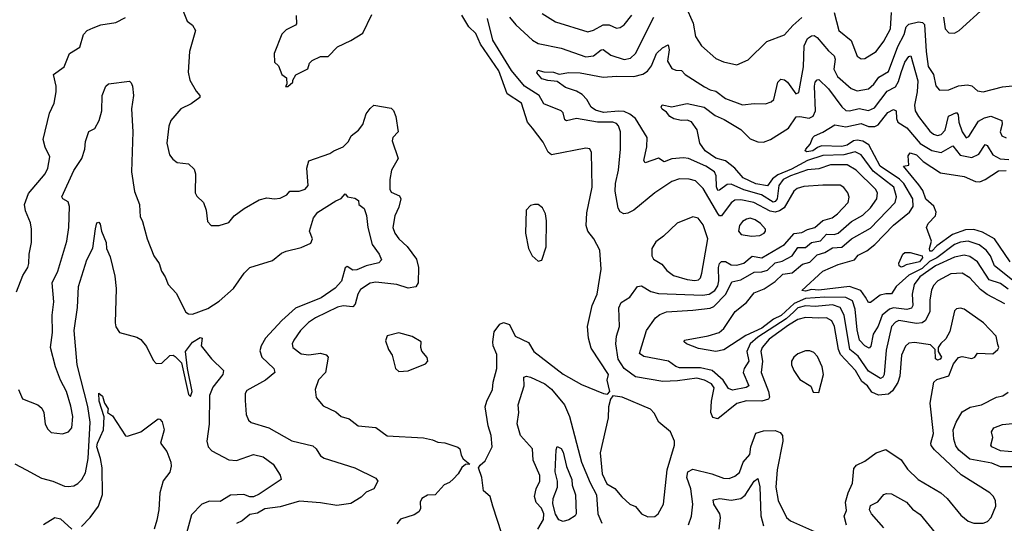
# Model space of a CAD drawing. Extents: x 1552294 to 1694791, y 811929 to 917222.
# Tile 370 of 643: x 1617171 to 1622325, y 905735 to 908372. Entities that reach past the tile are written whole.
import ezdxf

# ---------------------------------------------------------------- set-up
doc = ezdxf.new("R2010")
doc.units = 0

msp = doc.modelspace()

# ---------------------------------------------------------------- linework, layer by layer
at = {"layer": '0CON10XD'}
for points in [[(1618012.6, 908452.6), (1618048, 908365), (1618075, 908344), (1618090.6, 908315), (1618060.6, 908205), (1618053.2, 908096.8), (1618061.9, 908055), (1618095, 907998.8), (1618114, 907975), (1618113.8, 907965), (1618068.5, 907931.5), (1618014.2, 907905), (1617962.1, 907845), (1617952.5, 907815), (1617941.4, 907725), (1617955.6, 907665.6), (1617972.4, 907642.4), (1617995, 907624), (1618055, 907617.5), (1618085, 907590), (1618090.8, 907565), (1618090, 907465), (1618098.7, 907448.7), (1618133.8, 907415), (1618146.2, 907375), (1618153.8, 907315), (1618172.5, 907295), (1618215, 907294.3), (1618265, 907310.8), (1618294.5, 907345.5), (1618345.6, 907384.4), (1618425, 907428.6), (1618465, 907440), (1618503.9, 907433.9), (1618535, 907438.2), (1618568.6, 907455), (1618585.9, 907474.1), (1618634, 907474), (1618665.5, 907485), (1618680.5, 907505), (1618674.7, 907595.3), (1618685, 907634), (1618795, 907671.9), (1618816.2, 907685), (1618863.4, 907706.6), (1618892, 907735), (1618906.2, 907765), (1618945, 907794.3), (1618966.7, 907823.3), (1618985, 907880), (1619005, 907908), (1619025, 907924), (1619115, 907909.5), (1619127.1, 907897.1), (1619139.7, 907865), (1619151.4, 907785), (1619124.5, 907755), (1619121.1, 907738.9), (1619151.6, 907645), (1619117.1, 907585), (1619108.4, 907535), (1619107.7, 907485), (1619115, 907468.8), (1619159.5, 907449.5), (1619165.6, 907435), (1619155, 907391.2), (1619134.6, 907345), (1619124.5, 907285), (1619134.4, 907255), (1619156.2, 907225), (1619199.1, 907185), (1619247.6, 907117.6), (1619258.8, 907075), (1619257.5, 906995), (1619245, 906973.6), (1619205, 906966.9), (1619145, 906985.3), (1619035, 906998.2), (1619005, 906993.1), (1618955, 906959.6), (1618940.9, 906935), (1618927.1, 906882.9), (1618915, 906868.1), (1618865, 906874.7), (1618835, 906867.5), (1618718.6, 906811.4), (1618683.4, 906786.6), (1618641.5, 906745), (1618605.6, 906695), (1618598.1, 906675), (1618600.8, 906655), (1618645, 906621.8), (1618685, 906617.7), (1618745, 906625.9), (1618775, 906617.2), (1618785.7, 906605.7), (1618771.9, 906525), (1618735, 906485.8), (1618717.8, 906435), (1618723.6, 906393.6), (1618760.3, 906350.3), (1618825, 906318.6), (1618853.9, 906293.9), (1618895, 906282.2), (1618942.5, 906245), (1619035, 906237.5), (1619095, 906193.6), (1619285, 906182), (1619332.7, 906172.7), (1619359.3, 906160.7), (1619397, 906157), (1619465, 906134.2), (1619475.5, 906125.5), (1619481.5, 906091.5), (1619491.9, 906071.9), (1619527.5, 906045), (1619505, 906042.5), (1619485, 906027.5), (1619466.1, 905993.9), (1619441.7, 905968.3), (1619420.5, 905949.5), (1619393.1, 905936.9), (1619345, 905884.2), (1619305, 905881.9), (1619275.7, 905865), (1619267.8, 905845), (1619268.6, 905811.4), (1619260, 905795), (1619235, 905779.2), (1619165, 905756.9), (1619145, 905731.9)], [(1620655.5, 908445), (1620695.6, 908354.4), (1620708.9, 908285), (1620739.4, 908235), (1620815, 908168.6), (1620855, 908151.9), (1620925, 908135.7), (1620985, 908161.4), (1621081.6, 908258.4), (1621175, 908294), (1621217.2, 908342.8), (1621265.3, 908384.7)], [(1621435, 908410.9), (1621459.6, 908315), (1621523, 908263), (1621555, 908180.8), (1621575, 908167.1), (1621595, 908169.4), (1621655, 908205.6), (1621695, 908260), (1621728.9, 908325), (1621735, 908410)], [(1622006.4, 908385), (1622015, 908323.8), (1622035, 908304.2), (1622065, 908302), (1622088, 908315), (1622218.8, 908435)], [(1617155, 906947.5), (1617187, 907033), (1617213.3, 907075), (1617219.5, 907095), (1617220, 907145), (1617233.6, 907205), (1617232.9, 907275), (1617227.9, 907307.9), (1617200.6, 907370.6), (1617196.5, 907405), (1617217.3, 907462.7), (1617304.4, 907565), (1617317.5, 907595), (1617328.5, 907655), (1617304.6, 907705), (1617294.5, 907745.5), (1617326.3, 907883.7), (1617351.8, 907935), (1617361.9, 907995), (1617361.9, 908025), (1617348, 908085), (1617403.8, 908125), (1617431.4, 908195), (1617485, 908229.2), (1617504.7, 908295.3), (1617525, 908315.5), (1617555, 908330), (1617595, 908345.6), (1617675, 908358.5), (1617725, 908384.4)], [(1618618.8, 908395), (1618619.5, 908350.5), (1618615, 908343.3), (1618565, 908320), (1618542.5, 908297.5), (1618503.8, 908195), (1618505, 908150), (1618525, 908130), (1618542.5, 908085), (1618568.3, 908068.3), (1618570, 908035), (1618562.5, 908022.5), (1618575, 908022.5)], [(1618575, 908022.5), (1618600, 908045), (1618600, 908055), (1618617, 908083), (1618678.8, 908115), (1618688.8, 908145), (1618701.7, 908158.3), (1618745, 908180), (1618785, 908180), (1618835, 908230), (1618905, 908263.3), (1618967.9, 908302.1), (1619015, 908400)], [(1619695, 905680), (1619648.1, 905825), (1619633.5, 905875), (1619598.1, 905905), (1619590.8, 905975), (1619573.3, 906025), (1619580.7, 906039.3), (1619608.3, 906061.7), (1619644.6, 906135), (1619639.2, 906195), (1619623.6, 906245), (1619607.3, 906345), (1619615.6, 906375), (1619645.7, 906435), (1619648.6, 906475), (1619667.9, 906545), (1619668.6, 906618.6), (1619648.6, 906665), (1619647.1, 906685), (1619655, 906737.5), (1619685, 906778.8), (1619704.1, 906785.9), (1619735, 906775.7), (1619763.8, 906715), (1619835, 906681.1), (1619862.9, 906635), (1620015, 906516.2), (1620111.5, 906461.5), (1620227.5, 906415), (1620248, 906412), (1620260, 906425), (1620246.2, 906485), (1620254, 906515), (1620162.9, 906652.9), (1620147.9, 906705), (1620142.9, 906765), (1620168.2, 906875), (1620194.6, 906935), (1620215.5, 907065.5), (1620207.1, 907165), (1620176.9, 907225), (1620145.4, 907265.4), (1620135.4, 907295.4), (1620138.9, 907361.1), (1620167.3, 907495), (1620165, 907677.5), (1620155.5, 907695.5), (1620135, 907699.4), (1619954.6, 907664.6), (1619938.1, 907678.1), (1619910.9, 907730.9), (1619855, 907804.4), (1619829.5, 907835), (1619796.9, 907935), (1619722.9, 907985), (1619678.6, 908105), (1619583, 908245), (1619559.5, 908299.5), (1619522.1, 908335), (1619485, 908396.5)], [(1621375, 907320), (1621423.1, 907335), (1621452.7, 907355), (1621507.5, 907415), (1621512.6, 907442.6), (1621505.6, 907465), (1621485, 907494.3), (1621465, 907505.5), (1621375, 907506.6), (1621275, 907498.2), (1621241.4, 907488.6), (1621223.6, 907475), (1621172.3, 907387.7), (1621149, 907371), (1621125.9, 907364.1), (1621099.4, 907369.4), (1621013.5, 907415), (1620945, 907429.5), (1620915, 907428.2), (1620895, 907413.2), (1620844.6, 907345.4), (1620835, 907346.1), (1620825, 907358), (1620748.2, 907488.2), (1620708.8, 907528.8), (1620675, 907537.8), (1620625, 907538.8), (1620585, 907525.5), (1620495, 907465.5), (1620385, 907374.6), (1620355, 907358.6), (1620334, 907356), (1620315, 907366.9), (1620303.3, 907385), (1620287.2, 907475), (1620289.3, 907515), (1620305.3, 907584.7), (1620315.3, 907695), (1620315.3, 907785), (1620305.9, 907815.9), (1620295, 907828.2), (1620275, 907836.6), (1620195.7, 907835.7), (1620085, 907855.4), (1620033, 907843), (1620025, 907847.5), (1620015.3, 907885), (1620005.6, 907895.6), (1619915, 907932.3), (1619889.7, 907975), (1619814.2, 908024.2), (1619745, 908106.3), (1619647.5, 908265), (1619618.9, 908378.9)], [(1619734.5, 908385), (1619767.3, 908345), (1619855, 908265.3), (1619885, 908248), (1620005, 908223.3), (1620135, 908177.1), (1620175, 908182.6), (1620215, 908214.7), (1620225, 908216.6), (1620266, 908186), (1620335.2, 908164.8), (1620369.1, 908170.9), (1620395, 908195.6), (1620489.7, 908385)], [(1622328.2, 906885), (1622235, 906933.2), (1622199.6, 906959.6), (1622145, 907020.6), (1622105, 907045.8), (1622045, 907041.7), (1621976.2, 907005), (1621955, 906980), (1621944.4, 906955.6), (1621935.2, 906905), (1621935.3, 906845), (1621912.6, 906797.4), (1621895, 906785.4), (1621865, 906780.6), (1621773.6, 906796.4), (1621755, 906789.3), (1621735.3, 906765), (1621707.4, 906642.6), (1621696.3, 906513.7), (1621689.9, 906500.1), (1621676.5, 906493.5), (1621615, 906531.9), (1621560.8, 906610.8), (1621515.6, 906645.6), (1621486.8, 906825), (1621465, 906865.2), (1621425, 906879.5), (1621335, 906870.4), (1621284.3, 906874.3), (1621245, 906863.2), (1621222.7, 906842.7), (1621183.6, 906806.4), (1621035, 906709.9), (1620995.5, 906675), (1620977.5, 906635), (1620987.5, 906585), (1620963.4, 906546.6), (1620958.9, 906525), (1620987.3, 906455), (1620973.9, 906446.1), (1620902, 906432), (1620881, 906441), (1620854.2, 906484.2), (1620795, 906535.4), (1620735, 906549.7), (1620625, 906548.5), (1620605, 906555.6), (1620568, 906585), (1620438.9, 906608.9), (1620415.5, 906625), (1620451.5, 906745), (1620499.1, 906810.9), (1620521.2, 906828.8), (1620556.9, 906843.1), (1620695, 906850.8), (1620785, 906862.3), (1620805, 906871.3), (1620867.7, 906935), (1620899.5, 907000.5), (1620945, 907009.5), (1621015, 907049.6), (1621055, 907051.3), (1621085, 907060.7), (1621125, 907099.5), (1621161.8, 907108.2), (1621214.3, 907135.7), (1621245, 907180.3), (1621285, 907180.2), (1621315, 907204.8), (1621363.1, 907215), (1621395, 907249.8), (1621435, 907247), (1621455, 907254), (1621525.1, 907314.9), (1621585, 907348.9), (1621625, 907387.2), (1621657.8, 907435), (1621660.7, 907465), (1621650, 907485), (1621550, 907585), (1621501.6, 907611.6), (1621415, 907612.2), (1621355, 907591.7), (1621295, 907586.5), (1621205, 907554.7), (1621167.3, 907535), (1621145.3, 907504.7), (1621136.1, 907433.9), (1621125, 907419.6), (1621115, 907417.1), (1621054.1, 907455), (1620961.7, 907481.7), (1620895, 907511.5), (1620875, 907509.8), (1620835, 907479.1), (1620825, 907478.8), (1620817.6, 907497.6), (1620816.5, 907555), (1620807.5, 907575), (1620762.5, 907605), (1620671.9, 907645), (1620645, 907649.8), (1620585, 907643.9), (1620545, 907628.6), (1620515, 907646.4), (1620445, 907622.5), (1620438.2, 907635), (1620453.6, 907706.4), (1620454.7, 907754.7), (1620395, 907854.2), (1620365, 907878.5), (1620335, 907890.9), (1620305, 907894.1), (1620226.9, 907886.9), (1620185, 907897.8), (1620161.8, 907915), (1620139.1, 907955), (1620115, 907981.1), (1620085, 907998.2), (1620027.4, 908017.4), (1619985, 908048), (1619935, 908053.5), (1619905, 908063.3), (1619878, 908095), (1619882.6, 908107.4), (1619915, 908098.6), (1619965, 908097.3), (1619995, 908087.3), (1620045, 908096), (1620105, 908094.7), (1620225, 908070.8), (1620295, 908076.8), (1620385, 908074.2), (1620432.9, 908087.1), (1620457.1, 908102.9), (1620479, 908131), (1620505, 908195.4), (1620535, 908225.5), (1620565, 908240), (1620570, 908215), (1620562.7, 908155), (1620585, 908117.5), (1620605, 908107.7), (1620635.8, 908105.8), (1620655.3, 908085.3), (1620755, 908021.3), (1620785, 908005.9), (1620815, 907999), (1620865, 907960.6), (1620955, 907926.4), (1621015, 907933.8), (1621075, 907931.9), (1621105, 907941.9), (1621118.5, 907955), (1621139.5, 908045), (1621155, 908061.5), (1621175, 908056.8), (1621190.4, 908045), (1621234.4, 907985), (1621248.7, 907991.3), (1621274.4, 908125), (1621278.1, 908235), (1621295, 908273.3), (1621315, 908288.2), (1621329.4, 908289.4), (1621345, 908280), (1621405, 908208.5), (1621435, 908183.3), (1621440.2, 908165), (1621433.1, 908113.1), (1621451.9, 908075), (1621522.8, 908012.8), (1621555, 907999.3), (1621615, 908010.9), (1621642.9, 908035), (1621667.9, 908072.1), (1621718.1, 908101.9), (1621767.5, 908232.5), (1621800.8, 908295), (1621810.8, 908335), (1621825, 908348.8), (1621875, 908361.9), (1621897, 908357), (1621907.7, 908347.7), (1621915.2, 908205), (1621926.6, 908126.6), (1621954.7, 908085), (1621966.7, 908026.7), (1621985, 908004), (1622035, 908004.4), (1622085, 908025.6), (1622132.1, 908032.1), (1622155.5, 908025.5), (1622185, 908000.6), (1622215, 907994.5), (1622315, 908021.1), (1622385, 908027.1)], [(1619905.3, 908405.3), (1619975, 908360.5), (1620145, 908309.1), (1620175, 908317.7), (1620225, 908346.1), (1620255.9, 908345.9), (1620295, 908328.9), (1620315, 908331.1), (1620335, 908345.6), (1620375, 908395.6)], [(1621785.8, 908095.8), (1621805, 908150), (1621825, 908180), (1621835, 908183.8), (1621872.7, 908052.7), (1621869.2, 907995), (1621854.8, 907925), (1621858, 907895), (1621875, 907864.7), (1621935, 907788.8), (1621955, 907772.8), (1621975, 907766.6), (1621995, 907771.6), (1622015, 907793.6), (1622032.1, 907867.9), (1622075, 907886.1), (1622084.2, 907874.3), (1622087, 907835), (1622103.6, 907785), (1622125, 907754.6), (1622139.6, 907760.4), (1622189.3, 907840.7), (1622221.5, 907858.5), (1622255, 907867.8), (1622311.6, 907845), (1622314.4, 907825), (1622303.1, 907785), (1622312.5, 907765), (1622335, 907754.6)], [(1617164.3, 906435), (1617185, 906387.1), (1617265.4, 906355.4), (1617287.7, 906337.8), (1617298, 906315), (1617304.7, 906254.7), (1617317.9, 906227.9), (1617335, 906210.6), (1617395, 906203.1), (1617426, 906215), (1617444.4, 906235), (1617449.1, 906295), (1617439, 906349), (1617415.4, 906425), (1617384.7, 906484.7), (1617358.5, 906555), (1617332.9, 906655), (1617342.1, 906735), (1617340.4, 906825), (1617350.4, 906895), (1617341.1, 906995), (1617370.3, 907055), (1617417.1, 907212.9), (1617428.7, 907285), (1617431.1, 907395), (1617425, 907418.8), (1617396.7, 907435), (1617391.4, 907445), (1617455, 907582), (1617495.6, 907645), (1617512.2, 907695), (1617514.6, 907735.4), (1617532.5, 907787.5), (1617565, 907802.5), (1617586.1, 907843.9), (1617601.2, 907895), (1617602.7, 907975), (1617622, 908025), (1617635, 908035.8), (1617745, 908050), (1617755, 908042.5), (1617761.2, 908025), (1617766.1, 907975), (1617756.2, 907905), (1617762.7, 907785), (1617755.6, 907575), (1617772.2, 907472.2), (1617798.9, 907405), (1617799.8, 907370.2)], [(1622345, 906961.6), (1622305, 906990.4), (1622245, 907009.6), (1622185.3, 907105), (1622145, 907131.9), (1622115, 907138.9), (1622065, 907128.5), (1621965, 907083.3), (1621930.2, 907059.8), (1621882.9, 907025), (1621853.4, 906985), (1621842, 906935), (1621846.2, 906875), (1621838.9, 906861.1), (1621815.1, 906854.9), (1621745, 906864.2), (1621723.6, 906856.4), (1621685.2, 906825), (1621665, 906768), (1621639.3, 906725), (1621626.7, 906663.3), (1621617.4, 906652.6), (1621595, 906664.1), (1621567.5, 906695), (1621555, 906748.8), (1621545, 906855.8), (1621530.1, 906900.1), (1621495, 906918.3), (1621385, 906919.3), (1621285, 906911.8), (1621225, 906886.8), (1621157.3, 906822.7), (1621116.4, 906803.6), (1621055, 906756.7), (1620971.6, 906718.4), (1620857.2, 906642.8), (1620815, 906634.7), (1620725, 906650.8), (1620662, 906675), (1620649.2, 906685), (1620651.4, 906695), (1620775, 906716.9), (1620833.1, 906735), (1620857.5, 906755), (1620915.4, 906845), (1620975, 906890.6), (1621015, 906941.3), (1621067.5, 906962.5), (1621125, 907002), (1621165, 907040.4), (1621215, 907047.4), (1621268.4, 907091.6), (1621307.5, 907102.5), (1621345, 907141.3), (1621385, 907153.5), (1621425, 907177.4), (1621475, 907182), (1621525, 907224.2), (1621625, 907280.8), (1621753.3, 907415), (1621760.9, 907445), (1621746.3, 907495), (1621638.8, 907578.8), (1621576.2, 907665), (1621545, 907680.4), (1621485, 907665.5), (1621375, 907661.8), (1621295, 907634.3), (1621210.5, 907589.5), (1621139.3, 907560.7), (1621111.3, 907538.7), (1621085, 907501.9), (1621025, 907512), (1620958.1, 907545), (1620915, 907595.5), (1620865, 907633.3), (1620815, 907646.5), (1620758.5, 907685), (1620731.1, 907725), (1620718.1, 907795), (1620687.4, 907837.4), (1620665, 907847.1), (1620635, 907844.5), (1620595, 907852.9), (1620573.8, 907865), (1620557.6, 907887.6), (1620534.7, 907904.7), (1620529.4, 907915), (1620533.8, 907926.2), (1620585, 907916.5), (1620622.5, 907925), (1620665, 907933.6), (1620753.9, 907913.9), (1620810.7, 907870.7), (1620858.9, 907848.9), (1620945, 907796.8), (1620995, 907749.2), (1621035, 907733), (1621065, 907731.7), (1621100.5, 907745), (1621195, 907803.8), (1621235, 907862.9), (1621255, 907865.3), (1621303.1, 907856.9), (1621325, 907867.1), (1621336.7, 907895), (1621330.9, 908025), (1621335, 908045.8), (1621345, 908058.1), (1621355, 908058.9), (1621405, 908009.7), (1621475, 907915.3), (1621495, 907897.6), (1621515, 907894.8), (1621565, 907906.5), (1621615, 907896.3), (1621645, 907911.3), (1621712, 907998), (1621755, 908021.6), (1621770.9, 908049.1), (1621785.8, 908095.8)], [(1622367.7, 907007.7), (1622274.3, 907084.3), (1622253.6, 907135), (1622230.3, 907165), (1622192.9, 907192.9), (1622135, 907212.7), (1622095, 907207.8), (1622065, 907195.2), (1621971.2, 907125), (1621934.2, 907105.8), (1621895, 907069), (1621825, 907034.5), (1621759.3, 906975), (1621735, 906936.5), (1621705, 906937.6), (1621675, 906929.2), (1621625, 906890.8), (1621615, 906890.8), (1621599, 906919), (1621573.8, 906955), (1621515, 906974.5), (1621355, 906956.7), (1621315, 906959.3), (1621285, 906950.6), (1621264.4, 906955), (1621375, 907055.9), (1621455, 907089.8), (1621540, 907115), (1621560.6, 907139.4), (1621605, 907161.6), (1621647.1, 907195), (1621745, 907296.8), (1621828.9, 907365), (1621847.2, 907395), (1621845.6, 907435), (1621799.7, 907515), (1621776.9, 907536.9), (1621674.9, 907605), (1621616.4, 907716.4), (1621585, 907736), (1621555, 907741.9), (1621535, 907737.7), (1621501.6, 907715), (1621475, 907708), (1621367.9, 907712.1), (1621346.3, 907703.7), (1621323.5, 907685), (1621291.2, 907681.2), (1621282.5, 907685), (1621286.5, 907695), (1621309.3, 907720.7), (1621321.9, 907755), (1621331.4, 907765), (1621375, 907783), (1621438.3, 907821.7), (1621495, 907812), (1621575, 907828.3), (1621615, 907813.2), (1621647.1, 907812.9), (1621665, 907822.1), (1621715, 907885.9), (1621745, 907901.9), (1621758.6, 907895), (1621760, 907855), (1621766.9, 907835), (1621815, 907806.1), (1621885, 907723.9), (1621945, 907686.7), (1621995, 907677.7), (1622055, 907711.5), (1622093.3, 907663.3), (1622155, 907651.6), (1622191.2, 907668.8), (1622225, 907718.6), (1622235, 907714.4), (1622265.5, 907665.5), (1622303.8, 907643.8), (1622349.2, 907640.8)], [(1622355, 907104.6), (1622273.5, 907225), (1622210.1, 907260.1), (1622165, 907274.1), (1622122, 907272), (1622053.3, 907246.7), (1621971, 907189), (1621945, 907160.4), (1621935, 907160), (1621932.7, 907175), (1621943.1, 907213.1), (1621917.5, 907285), (1621926.9, 907305), (1621965.3, 907344.7), (1621969.2, 907365), (1621956.2, 907396.2), (1621915, 907432.5), (1621898.2, 907478.2), (1621878.2, 907508.2), (1621797.5, 907605), (1621825, 907610), (1621821.2, 907658.8), (1621832.5, 907675), (1621865, 907665.6), (1621900.5, 907630.5), (1621990.8, 907570.8), (1622115, 907551.1), (1622175, 907525.4), (1622196.6, 907523.4), (1622225, 907535.4), (1622295, 907581), (1622335, 907583)], [(1617799.8, 907370.2), (1617801.3, 907341.3), (1617814.1, 907315), (1617838.4, 907225), (1617873.6, 907135), (1617900.7, 907095), (1617913.2, 907055), (1617932.7, 907025), (1617948.1, 906985), (1617989.7, 906939.7), (1618041.3, 906841.3), (1618055, 906831.4), (1618075, 906830), (1618155, 906860.4), (1618215, 906899.1), (1618290.3, 906965), (1618345.8, 907044.2), (1618376, 907074), (1618495, 907111.2), (1618540.9, 907149.1), (1618565, 907160.8), (1618645, 907179.1), (1618695, 907202.2), (1618704, 907225), (1618687.5, 907265), (1618708.8, 907335), (1618731.2, 907365), (1618825, 907424), (1618854.1, 907435.9), (1618875, 907460), (1618887.5, 907445), (1618925, 907438.1), (1618943.8, 907425), (1618946.7, 907405), (1618973.9, 907383.9), (1618987.2, 907347.2), (1618994, 907285), (1619015.5, 907195), (1619053.3, 907145), (1619065.5, 907114.5), (1619050.5, 907099.5), (1618985, 907083.2), (1618935, 907061.8), (1618915, 907060), (1618885, 907080), (1618875, 907072.5), (1618855, 907003.8), (1618822.9, 906967.1), (1618748.7, 906915), (1618615, 906862), (1618543.6, 906796.4), (1618457.3, 906705), (1618435.3, 906665), (1618428.2, 906638.2), (1618438.4, 906605), (1618500.5, 906545), (1618506.9, 906525), (1618457.5, 906485), (1618360, 906430), (1618351.5, 906415), (1618351.5, 906378.5), (1618355.6, 906305), (1618369.2, 906275), (1618383.1, 906263.1), (1618475, 906234.5), (1618595, 906166.5), (1618705, 906140.6), (1618722.5, 906125), (1618745, 906088.8), (1618765, 906076), (1618925, 906026.2), (1619035, 905970.8), (1619045.6, 905955), (1619024, 905916), (1618985, 905897.8), (1618958.3, 905871.8), (1618905, 905838.5), (1618831.7, 905828.3), (1618745, 905842.4), (1618635, 905850.9), (1618535, 905820.6), (1618455, 905811), (1618415, 905788.8), (1618375, 905781.8), (1618335, 905747.5), (1618305, 905734.2)], [(1619885, 907107.5), (1619905, 907113.3), (1619927, 907183), (1619928.8, 907318.8), (1619922.5, 907355), (1619906.8, 907386.8), (1619885, 907403.8), (1619865, 907403.8), (1619845, 907398.8), (1619821.4, 907375), (1619818.1, 907255), (1619834.3, 907174.3), (1619853.8, 907135), (1619885, 907107.5)], [(1620705, 907006.7), (1620725, 907010.9), (1620735, 907020.8), (1620742, 907045), (1620773.1, 907225), (1620748.9, 907298.9), (1620722.9, 907332.9), (1620695, 907340), (1620613.3, 907306.7), (1620541.1, 907238.9), (1620500.2, 907209.8), (1620480, 907175), (1620479.2, 907135), (1620488.1, 907118.1), (1620532, 907092), (1620559.1, 907059.1), (1620592.8, 907032.8), (1620665, 907011.8), (1620705, 907006.7)], [(1621001.4, 907238.6), (1621045, 907242.9), (1621067.5, 907255), (1621075.8, 907265), (1621074.3, 907275), (1621049.5, 907305), (1621020.8, 907325), (1620995, 907332.3), (1620975, 907328.2), (1620954.4, 907315), (1620938.9, 907295), (1620934.2, 907265), (1620947.5, 907247.5), (1621001.4, 907238.6)], [(1617145, 906046.7), (1617204, 906015), (1617285, 905971.8), (1617345, 905955.5), (1617405, 905930), (1617425, 905928.1), (1617455, 905931.9), (1617475, 905942.9), (1617495.9, 905964.1), (1617515, 905998.8), (1617529, 906075), (1617539.1, 906265), (1617526.9, 906346.9), (1617472, 906565), (1617455.3, 906745), (1617472.9, 906865), (1617478, 906975), (1617521.6, 907115), (1617553.9, 907176.1), (1617568, 907278)], [(1617568, 907278), (1617575, 907309.5), (1617585, 907311.4), (1617591.5, 907301.5), (1617599.1, 907265), (1617622.8, 907205), (1617626.2, 907175), (1617645, 907130), (1617668.8, 907028.8), (1617676.2, 906965), (1617670, 906785), (1617675, 906763.8), (1617694.2, 906735), (1617785, 906710), (1617805, 906698), (1617835, 906661.2), (1617868.8, 906588.8), (1617885, 906571.2), (1617915, 906574), (1617956.8, 906613.2), (1617975, 906615.5), (1617985, 906607.8), (1618017.9, 906575), (1618055, 906409.2), (1618065, 906398.8), (1618073.9, 906425), (1618048.6, 906545), (1618039.6, 906635), (1618076.4, 906683.6), (1618115, 906708.9), (1618125.9, 906705), (1618120.9, 906665), (1618127.1, 906655), (1618175.7, 906595.7), (1618238.1, 906535), (1618233.5, 906515), (1618182.5, 906447.5), (1618165.2, 906405), (1618162.2, 906255), (1618150, 906165), (1618158.1, 906135), (1618177.1, 906115), (1618265, 906067.9), (1618305.6, 906064.4), (1618395, 906096.1), (1618445, 906083.3), (1618497.1, 906045), (1618535, 905986.7), (1618540, 905965), (1618425, 905887.8), (1618395, 905873.8), (1618375, 905873.2), (1618345, 905885.3), (1618275, 905882.2), (1618220, 905850), (1618165, 905850.8), (1618124, 905836), (1618071.1, 905778.9), (1618032.8, 905645)], [(1621499.6, 905725), (1621487.3, 905772.7), (1621498.2, 905801.8), (1621494.6, 905845), (1621507.8, 905895), (1621531.1, 905945), (1621537.7, 906022.3), (1621551.2, 906038.8), (1621595, 906061.2), (1621655, 906103.3), (1621705, 906122), (1621785, 906067.5), (1621818.3, 906018.3), (1621873.3, 905965), (1621993.3, 905895), (1622025.7, 905865), (1622097.4, 905777.4), (1622135, 905746.5), (1622165, 905736.4), (1622215, 905736.4), (1622237.5, 905745), (1622255.7, 905765), (1622280.8, 905825), (1622279.2, 905855), (1622267, 905877), (1622249.2, 905895), (1622099, 905989), (1621959.8, 906119.8), (1621942.5, 906142.5), (1621940.5, 906155), (1621953.9, 906205), (1621937.8, 906365), (1621956.4, 906473.6), (1621972.2, 906487.8), (1622035, 906506.9), (1622058.9, 906571.1), (1622085, 906603.8), (1622105, 906608), (1622155, 906598), (1622170, 906605), (1622185, 906626.7), (1622265, 906622), (1622291.2, 906645), (1622296, 906655), (1622292, 906672), (1622282.5, 906715), (1622216.2, 906785), (1622115.7, 906855.7), (1622095, 906861.2), (1622075, 906858.8), (1622065, 906847.5), (1622040.4, 906739.6), (1622019.4, 906700.6), (1621992.6, 906677.4), (1621978.6, 906655), (1621978.9, 906635), (1621996.5, 906605), (1621988.9, 906595), (1621975, 906589.6), (1621965, 906595.7), (1621963.1, 906645), (1621939.5, 906669.5), (1621855, 906682), (1621825, 906678.5), (1621807.6, 906662.4), (1621786.4, 906615), (1621778.9, 906505), (1621768.3, 906471.7), (1621740.6, 906429.4), (1621718.6, 906411.4), (1621666.7, 906406.7), (1621632.2, 906422.2), (1621608.7, 906455), (1621578.5, 906478.5), (1621545.6, 906535), (1621468.4, 906618.4), (1621457, 906645), (1621435.4, 906765.4), (1621422.4, 906795), (1621395, 906811.4), (1621355, 906809.8), (1621285, 906813.2), (1621245, 906801.6), (1621195, 906772.7), (1621095, 906699.2), (1621056.7, 906655), (1621050.4, 906635), (1621058.5, 906585), (1621051.9, 906525), (1621090, 906425), (1621095.4, 906395), (1621091.1, 906385), (1621055, 906374.2), (1620975, 906375.7), (1620925, 906362), (1620825, 906282.7), (1620798.9, 906288.9), (1620788.2, 906315), (1620791.6, 906375), (1620806.4, 906445), (1620791.6, 906465), (1620755.6, 906485), (1620715, 906495.1), (1620615, 906480.8), (1620537.4, 906477.4), (1620395, 906501.9), (1620335.2, 906545.1), (1620304.2, 906595), (1620291.6, 906675), (1620294.7, 906715.3), (1620310.4, 906765), (1620306.4, 906863.6), (1620319.1, 906890.9), (1620365, 906918.9), (1620405, 906974.5), (1620425, 906978.9), (1620475, 906948.2), (1620515, 906939.1), (1620745, 906930.5), (1620779.4, 906935), (1620809.2, 906955), (1620825, 906979.5), (1620830.5, 907005), (1620828.6, 907075), (1620834.3, 907095.7), (1620844.1, 907105.9), (1620865, 907105.7), (1620895, 907089.1), (1620925, 907087.7), (1620962.3, 907097.7), (1621005, 907133.6), (1621055, 907126.1), (1621175, 907194.8), (1621225, 907253.4), (1621265, 907258.1), (1621295, 907274.5), (1621333.3, 907285), (1621375, 907320)], [(1621785, 907076.2), (1621775, 907083.8), (1621773, 907097), (1621794, 907145), (1621805, 907152.5), (1621833, 907153), (1621895.8, 907135), (1621896.1, 907125), (1621881.9, 907105), (1621811.1, 907088.9), (1621795, 907080), (1621785, 907076.2)], [(1619155, 906530), (1619205, 906533.8), (1619295, 906570), (1619307.5, 906585), (1619303.6, 906603.6), (1619276.1, 906636.1), (1619270, 906655), (1619272.5, 906685), (1619225, 906713.3), (1619155, 906732), (1619095, 906716.7), (1619085, 906690), (1619101.2, 906645), (1619120, 906615), (1619137.5, 906545), (1619155, 906530)], [(1621355, 906420), (1621378.6, 906515), (1621371.4, 906555), (1621347.8, 906607.8), (1621328.8, 906628.8), (1621307.7, 906637.7), (1621285, 906638), (1621245, 906622), (1621223.3, 906605), (1621211.2, 906585), (1621211.2, 906565), (1621223.8, 906535), (1621255, 906488.8), (1621313, 906453), (1621325, 906422.5), (1621355, 906420)], [(1619883.9, 905705), (1619913.2, 905755), (1619914.5, 905785), (1619901.8, 905815), (1619873.8, 905843.8), (1619865.2, 905875), (1619874.2, 905915), (1619894.1, 905955.9), (1619894.1, 905985), (1619858.3, 906065), (1619854.5, 906125), (1619792.9, 906195), (1619775.5, 906255.5), (1619782.9, 906315), (1619779.5, 906355), (1619812.2, 906455), (1619810.3, 906499.7), (1619824, 906506), (1619845, 906500.9), (1619920, 906465), (1619955, 906437.1), (1620022.1, 906355), (1620049.1, 906295), (1620111.9, 906055), (1620156.8, 905946.8), (1620190.7, 905885), (1620196.9, 905785), (1620217.7, 905735)], [(1617495, 905718.5), (1617540, 905765), (1617583.2, 905825), (1617603.9, 905886.1), (1617601.8, 906025), (1617594.2, 906074.2), (1617574.9, 906135.1), (1617577.5, 906155), (1617610.3, 906225), (1617613.1, 906293.1), (1617587.5, 906375), (1617585, 906416.7), (1617605, 906401.2), (1617615.7, 906365), (1617634.3, 906335), (1617631.2, 906315), (1617657.4, 906297.4), (1617725, 906193.8), (1617735, 906192), (1617805.7, 906214.3), (1617895, 906282), (1617905, 906281.2), (1617916.9, 906266.9), (1617928, 906225), (1617908.8, 906155), (1617941.2, 906111.2), (1617962.5, 906055), (1617964.3, 906035), (1617956.8, 906003.2), (1617922.4, 905957.6), (1617904.6, 905895.4), (1617899.1, 905805), (1617889.2, 905750.8), (1617875.5, 905705)], [(1620459.8, 905769.8), (1620495, 905770.4), (1620513.6, 905785), (1620541.8, 905835), (1620560, 906015), (1620597.8, 906145), (1620597.8, 906165), (1620578.1, 906215), (1620516, 906265), (1620492, 906312), (1620473, 906333), (1620325, 906396.2), (1620275, 906402.5), (1620264.2, 906385.8), (1620253.3, 906345), (1620252, 906288), (1620209.6, 906105), (1620220, 905995), (1620245, 905941.9), (1620286.9, 905916.9), (1620323.2, 905873.2), (1620365, 905836.2), (1620395, 905823.8), (1620426, 905785), (1620459.8, 905769.8)], [(1622385, 906030), (1622305, 906030.9), (1622259.6, 906049.6), (1622145, 906071), (1622087.3, 906117.3), (1622071.3, 906141.3), (1622060.8, 906175), (1622057.7, 906225), (1622073.2, 906265), (1622105, 906319.4), (1622147, 906343), (1622205, 906355.5), (1622285, 906395.6), (1622318, 906402), (1622345, 906421.5)], [(1622385, 906107.1), (1622305, 906115.3), (1622259.4, 906135), (1622254.4, 906145), (1622264.3, 906185), (1622257.5, 906215), (1622270, 906235), (1622315, 906252.7), (1622400.4, 906260.4)], [(1620672.4, 905727.6), (1620687.6, 905772.4), (1620695.3, 905835), (1620684.8, 905915), (1620662.6, 905975), (1620667.6, 906005), (1620695, 906018.9), (1620794, 905994), (1620855, 905971.5), (1620885, 905970), (1620915, 905981.2), (1620938.1, 906001.9), (1620957.9, 906055), (1620993.3, 906095), (1620998.2, 906135), (1621023.7, 906206.3), (1621065, 906220), (1621125, 906220.9), (1621151.5, 906211.5), (1621163.8, 906195), (1621165.3, 906165), (1621136.5, 906015), (1621129.7, 905925), (1621141.8, 905855), (1621184.7, 905765), (1621205, 905748), (1621393.8, 905665)], [(1620015, 905745.1), (1619992.7, 905752.7), (1619975, 905783.8), (1619962.3, 905837.8), (1619963.2, 905865), (1619986.1, 905925), (1619986, 905955), (1619974.1, 906004.1), (1619979.5, 906120.5), (1619985, 906138), (1620005, 906126.9), (1620015, 906107.5), (1620032.8, 906032.8), (1620061.5, 905965), (1620063.8, 905935), (1620081.1, 905885), (1620083.3, 905785), (1620078.2, 905775), (1620045, 905753.7), (1620015, 905745.1)], [(1620833.3, 905705), (1620840, 905765), (1620835.4, 905785), (1620805, 905836.2), (1620801.7, 905858.3), (1620835.5, 905864.5), (1620895, 905856.6), (1620945.2, 905864.8), (1620967.8, 905882.2), (1621015, 905956.5), (1621035, 905969.2), (1621046, 905926), (1621050.2, 905775), (1621065, 905721.8)], [(1621695, 905710.8), (1621630.3, 905785), (1621619.4, 905805), (1621625, 905828.2), (1621662.5, 905847.5), (1621695, 905885.5), (1621708.3, 905891.7), (1621735, 905888.8), (1621812.7, 905845), (1621845, 905808.9), (1621885, 905782.1), (1621963.1, 905685)], [(1617295, 905728.7), (1617355, 905765.6), (1617385, 905758.2), (1617444.6, 905704.6)]]:
    msp.add_lwpolyline(points, dxfattribs=at)

doc.saveas('drawing.dxf')
